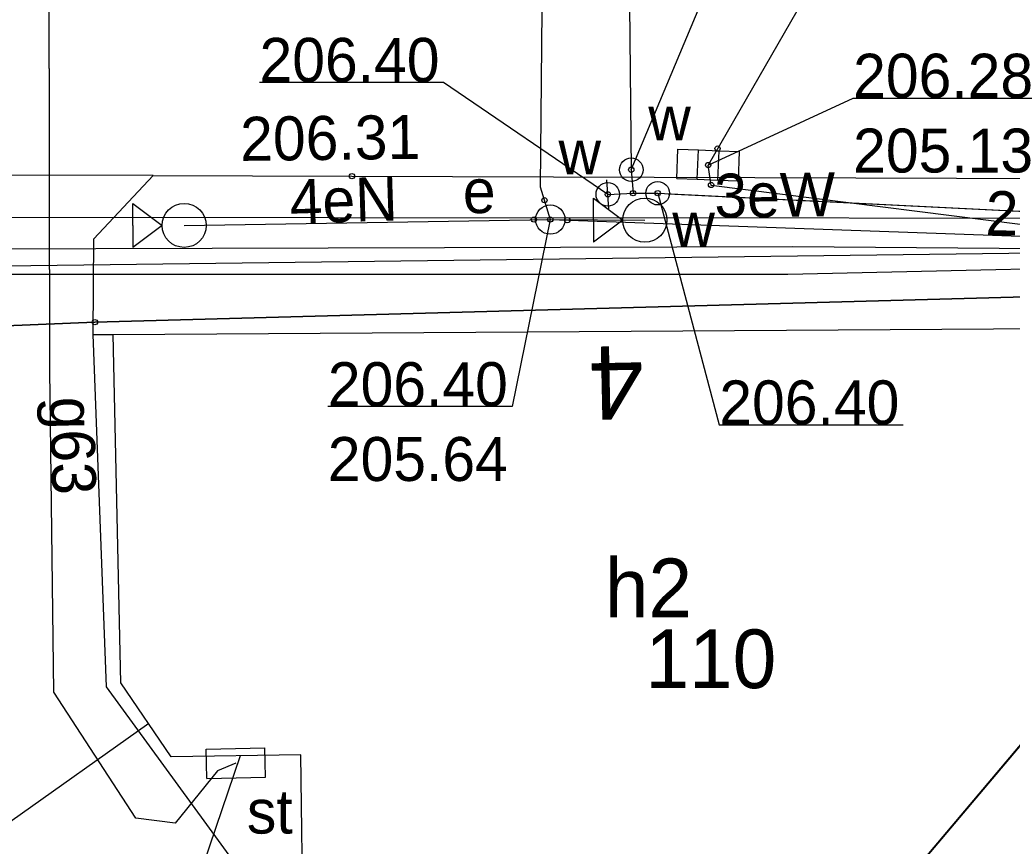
# Model space of a CAD drawing. Extents: x 6512606 to 6513347, y 6022524 to 6022728.
# Drawn here: x 6512766.96 to 6512783.87, y 6022665.33 to 6022679.43 of the extents above; entities that cross this region are included whole.
import ezdxf

# ---------------------------------------------------------------- set-up
doc = ezdxf.new("R2010")
doc.units = 0
for name, color, linetype in [('203-punkt graniczny', 7, 'Continuous'), ('216-obręb ewidencyjny', 7, 'Continuous'), ('217-kontur klasyfikacyjny', 7, 'Continuous'), ('218-kontur użytku gruntowego', 7, 'Continuous'), ('219-działka ewidencyjna', 7, 'Continuous'), ('238-Punkt adresowy budynku', 7, 'Continuous'), ('312-budynek ewidencyjny', 7, 'Continuous'), ('312-oznaczenie budynku ewidencyjnego', 7, 'Continuous'), ('312-oznaczenie budynku ewidencyjnego-Atr117', 7, 'Continuous'), ('4', 7, 'Continuous'), ('chodnik', 7, 'Continuous'), ('chodnik (powierzchnia)', 7, 'Continuous'), ('Default', 7, 'Continuous'), ('inna obudowa przewodu - sieć elektroenergetyczna (linia)', 7, 'Continuous'), ('inna obudowa przewodu - sieć gazowa (linia)', 7, 'Continuous'), ('inna obudowa przewodu - sieć wodociągowa (linia)', 7, 'Continuous'), ('kratka ściekowa (punkt)', 7, 'Continuous'), ('krawężnik (linia)', 7, 'Continuous'), ('przewód elektroenergetyczny (linia)', 7, 'Continuous'), ('przewód elektroenergetyczny (linia)-Atr1', 7, 'Continuous'), ('przewód gazowy (linia)', 7, 'Continuous'), ('przewód gazowy (linia)-Atr1', 7, 'Continuous'), ('przewód kanalizacyjny (linia)', 7, 'Continuous'), ('przewód wodociągowy (linia)', 7, 'Continuous'), ('punkt o określonej wysokości (sieć elektroenergetyczna)', 7, 'Continuous'), ('punkt o określonej wysokości (sieć elektroenergetyczna)-Atr2', 7, 'Continuous'), ('punkt o określonej wysokości (sieć elektroenergetyczna)-Atr3', 7, 'Continuous'), ('punkt o określonej wysokości (sieć kanalizacyjna)', 7, 'Continuous'), ('punkt o określonej wysokości (sieć kanalizacyjna)-Atr2', 7, 'Continuous'), ('punkt o określonej wysokości (sieć kanalizacyjna)-Atr3', 7, 'Continuous'), ('punkt o określonej wysokości (sieć wodociągowa)', 7, 'Continuous'), ('punkt o określonej wysokości (sieć wodociągowa)-Atr2', 7, 'Continuous'), ('punkt wysokościowy sztuczny', 7, 'Continuous'), ('punkt wysokościowy sztuczny-Atr2', 7, 'Continuous'), ('punkt zmiany cech lub źródła danych o położeniu przewodu (sieć wodociągowa)', 7, 'Continuous'), ('sygnalizator świetlny (punkt)', 7, 'Continuous'), ('szafa gazowa (punkt)', 7, 'Continuous'), ('szafa gazowa (punkt)-Atr17', 7, 'Continuous'), ('właz okrągły - siec elektroenergetyczna (punkt)', 7, 'Continuous'), ('właz okrągły - siec elektroenergetyczna (punkt)-Atr17', 7, 'Continuous'), ('zasuwa - siec wodociągowa (punkt)', 7, 'Continuous'), ('zasuwa - siec wodociągowa (punkt)-Atr17', 7, 'Continuous')]:
    doc.layers.add(name, color=color, linetype=linetype)

# ---------------------------------------------------------------- blocks, each defined once
blk = doc.blocks.new('203')
at = {"layer": 'Default'}
blk.add_circle((0, 0), 0.45, dxfattribs=at)
blk = doc.blocks.new('PW01')
at = {"layer": 'Default'}
blk.add_circle((0, 0), 0.45, dxfattribs=at)
blk = doc.blocks.new('US05')
at = {"layer": 'Default'}
for p, q in [((-5.25, -2.5), (-5.25, 2.5)), ((-5.25, 2.5), (-1.75, 2.5)), ((-1.75, -2.5), (-1.75, 2.5)), ((-1.75, 2.5), (1.75, 2.5)), ((1.75, -2.5), (1.75, 2.5)), ((1.75, 2.5), (5.25, 2.5)), ((5.25, -2.5), (5.25, 2.5)), ((-5.25, -2.5), (-1.75, -2.5)), ((-1.75, -2.5), (1.75, -2.5)), ((1.75, -2.5), (5.25, -2.5))]:
    blk.add_line(p, q, dxfattribs=at)
blk = doc.blocks.new('US16')
at = {"layer": 'Default'}
for p, q in [((-8.75, 0), (-8.75, 3.75)), ((-8.75, 3.75), (-3.75, 0)), ((-8.75, 0), (-8.75, -3.75)), ((-3.75, 0), (-8.75, -3.75))]:
    blk.add_line(p, q, dxfattribs=at)
blk.add_circle((0, 0), 3.75, dxfattribs=at)
blk = doc.blocks.new('XX_01')
at = {"layer": 'Default'}
blk.add_line((0, -2.5), (0, 2.5), dxfattribs=at)
blk = doc.blocks.new('US25')
at = {"layer": 'Default'}
blk.add_circle((0, 0), 2, dxfattribs=at)
blk = doc.blocks.new('US20')
at = {"layer": 'Default'}
for p, q in [((-5, -2.5), (-5, 2.5)), ((-5, 2.5), (5, 2.5)), ((5, -2.5), (5, 2.5)), ((-5, -2.5), (5, -2.5))]:
    blk.add_line(p, q, dxfattribs=at)
blk = doc.blocks.new('US22')
at = {"layer": 'Default'}
blk.add_circle((0, 0), 2.5, dxfattribs=at)
blk = doc.blocks.new('PW02')
at = {"layer": 'Default'}
blk.add_circle((0, 0), 0.45, dxfattribs=at)

msp = doc.modelspace()

# ---------------------------------------------------------------- linework, layer by layer
at = {"layer": '216-obręb ewidencyjny'}
for points in [[(6512688.62, 6022674.91), (6512702.58, 6022674.18), (6512725.78, 6022672.95), (6512730.35, 6022672.71), (6512735.76, 6022672.94), (6512745.51, 6022673.33), (6512754.87, 6022673.72), (6512768.24, 6022674.27), (6512785.56, 6022674.74), (6512790.49, 6022674.74), (6512796.96, 6022674.74), (6512801.96, 6022670.34), (6512828.67, 6022670.98), (6512833.61, 6022675.02), (6512836.69, 6022675.17), (6512851.94, 6022675.93)], [(6512852.25, 6022608.25), (6512838.47, 6022634.29), (6512825.37, 6022649.66), (6512810.18, 6022663.28), (6512801.96, 6022670.34), (6512796.96, 6022674.74), (6512790.49, 6022674.74), (6512785.56, 6022674.74), (6512768.24, 6022674.27), (6512754.87, 6022673.72), (6512745.51, 6022673.33), (6512735.76, 6022672.94), (6512730.35, 6022672.71), (6512725.78, 6022672.95), (6512702.575, 6022674.177)]]:
    msp.add_lwpolyline(points, dxfattribs=at)
at = {"layer": '217-kontur klasyfikacyjny'}
msp.add_lwpolyline([(6512786.09, 6022669.52), (6512777.42, 6022659.24)], dxfattribs=at)
at = {"layer": '218-kontur użytku gruntowego'}
for points in [[(6512785.56, 6022674.74), (6512768.24, 6022674.27)], [(6512768.24, 6022674.27), (6512785.56, 6022674.74)], [(6512768.24, 6022674.27), (6512754.87, 6022673.72)], [(6512754.87, 6022673.72), (6512768.24, 6022674.27)], [(6512786.09, 6022669.52), (6512777.42, 6022659.24)], [(6512777.42, 6022659.24), (6512786.09, 6022669.52)]]:
    msp.add_lwpolyline(points, dxfattribs=at)
at = {"layer": '219-działka ewidencyjna'}
for points in [[(6512785.56, 6022674.74), (6512768.24, 6022674.27)], [(6512777.42, 6022659.24), (6512790.49, 6022674.74)], [(6512768.24, 6022674.27), (6512754.87, 6022673.72)]]:
    msp.add_lwpolyline(points, dxfattribs=at)
at = {"layer": '312-budynek ewidencyjny'}
for points in [[(6512768.55, 6022674.06), (6512785.32, 6022674.17)], [(6512768.68, 6022668.12), (6512768.55, 6022674.06)], [(6512779.23, 6022661.39), (6512786.09, 6022669.52)], [(6512786.09, 6022669.52), (6512779.23, 6022661.39)], [(6512769.54, 6022666.86), (6512768.68, 6022668.12)], [(6512771.75, 6022666.89), (6512769.54, 6022666.86)], [(6512771.79, 6022663.89), (6512771.75, 6022666.89)]]:
    msp.add_lwpolyline(points, dxfattribs=at)
at = {"layer": '4'}
for points in [[(6512785.56, 6022674.74), (6512768.24, 6022674.27)], [(6512777.42, 6022659.24), (6512790.49, 6022674.74)], [(6512768.24, 6022674.27), (6512754.87, 6022673.72)]]:
    msp.add_lwpolyline(points, dxfattribs=at)
at = {"layer": 'chodnik'}
msp.add_lwpolyline([(6512771.61, 6022663.69), (6512768.44, 6022668.05), (6512768.21, 6022674.06), (6512768.22, 6022675.69), (6512769.23, 6022676.77), (6512761.81, 6022676.79)], dxfattribs=at)
at = {"layer": 'chodnik (powierzchnia)'}
msp.add_lwpolyline([(6512768.21, 6022674.06), (6512768.55, 6022674.06), (6512785.32, 6022674.17), (6512797.05, 6022674.74)], dxfattribs=at)
at = {"layer": 'inna obudowa przewodu - sieć elektroenergetyczna (linia)'}
msp.add_lwpolyline([(6512775.92, 6022686.23), (6512775.83, 6022676.58), (6512775.83, 6022676.57)], dxfattribs=at)
at = {"layer": 'inna obudowa przewodu - sieć gazowa (linia)'}
msp.add_lwpolyline([(6512767.47, 6022673.46), (6512767.45, 6022687.17), (6512767.45, 6022687.18)], dxfattribs=at)
at = {"layer": 'inna obudowa przewodu - sieć wodociągowa (linia)'}
msp.add_lwpolyline([(6512778.01, 6022676.46), (6512787.32, 6022676)], dxfattribs=at)
at = {"layer": 'krawężnik (linia)'}
msp.add_lwpolyline([(6512769.23, 6022676.77), (6512772.62, 6022676.76), (6512796.66, 6022676.68), (6512798.51, 6022676.57), (6512799.61, 6022676.46)], dxfattribs=at)
at = {"layer": 'przewód elektroenergetyczny (linia)'}
for points in [[(6512775.84, 6022688.03), (6512775.92, 6022686.23), (6512775.83, 6022676.58), (6512776, 6022676.02)], [(6512731.37, 6022676.71), (6512731.37, 6022675.58), (6512748.46, 6022675.47), (6512780.13, 6022675.56), (6512787.87, 6022675.5)], [(6512702.569, 6022673.878), (6512710.28, 6022673.25), (6512716.66, 6022675.97), (6512746.13, 6022674.3), (6512752.79, 6022674.32), (6512760.61, 6022675.35), (6512763.38, 6022676.06), (6512798.79, 6022676.04), (6512803.06, 6022673.02), (6512807.84, 6022668.96), (6512815.24, 6022662.53), (6512819.98, 6022657.77), (6512831.6, 6022645.79), (6512834.59, 6022642.25), (6512837.06, 6022638.75), (6512840.02, 6022634.13), (6512842.26, 6022630.04), (6512846.03, 6022621.35), (6512846.58, 6022618.9), (6512847.6, 6022616.23), (6512852.12, 6022605.09)], [(6512769.76, 6022675.92), (6512776, 6022676.02)], [(6512776, 6022676.02), (6512799.41, 6022675.19), (6512801.88, 6022673.76), (6512804.18, 6022672.41), (6512807.52, 6022669.86), (6512808.59, 6022669.6), (6512810.5, 6022669.85), (6512831.73, 6022668.71)], [(6512776, 6022676.02), (6512777.61, 6022676.01)], [(6512702.603, 6022675.567), (6512731.84, 6022674.22), (6512765.79, 6022675.22), (6512787.87, 6022675.5)]]:
    msp.add_lwpolyline(points, dxfattribs=at)
at = {"layer": 'przewód gazowy (linia)'}
for points in [[(6512770.64, 6022666.75), (6512770.33, 6022666.62), (6512769.61, 6022665.73), (6512768.94, 6022665.81), (6512767.54, 6022667.96), (6512767.47, 6022673.45), (6512767.45, 6022687.17), (6512767.44, 6022687.59)], [(6512759.32, 6022643.31), (6512762.68, 6022643.19), (6512770.72, 6022666.88)]]:
    msp.add_lwpolyline(points, dxfattribs=at)
at = {"layer": 'przewód kanalizacyjny (linia)'}
for points in [[(6512782.79, 6022684.08), (6512778.69, 6022676.95)], [(6512794.49, 6022674.61), (6512778.74, 6022676.6), (6512778.69, 6022676.95)]]:
    msp.add_lwpolyline(points, dxfattribs=at)
at = {"layer": 'przewód wodociągowy (linia)'}
for points in [[(6512777.27, 6022686.75), (6512777.28, 6022686.41), (6512777.38, 6022676.87), (6512777.41, 6022676.47)], [(6512776.98, 6022676.45), (6512777.41, 6022676.47), (6512777.83, 6022676.47), (6512787.32, 6022676), (6512787.61, 6022675.99), (6512796.6, 6022675.55), (6512799.85, 6022675.39), (6512814.29, 6022667.35), (6512815.22, 6022667.12), (6512815.2, 6022666.73), (6512814.74, 6022665.5)], [(6512702.579, 6022674.359), (6512731.63, 6022673.98), (6512765.81, 6022675.09), (6512780.05, 6022675.09), (6512787.64, 6022675.26)], [(6512766.83, 6022664.88), (6512766.79, 6022665.75), (6512769.16, 6022667.43)]]:
    msp.add_lwpolyline(points, dxfattribs=at)
at = {"layer": 'punkt o określonej wysokości (sieć elektroenergetyczna)-Atr2'}
msp.add_lwpolyline([(6512776, 6022676.02), (6512775.35, 6022672.83), (6512772.209, 6022672.83)], dxfattribs=at)
at = {"layer": 'punkt o określonej wysokości (sieć kanalizacyjna)-Atr2'}
msp.add_lwpolyline([(6512778.69, 6022676.95), (6512781.16, 6022678.09), (6512784.269, 6022678.09)], dxfattribs=at)
at = {"layer": 'punkt o określonej wysokości (sieć wodociągowa)-Atr2'}
for points in [[(6512777.38, 6022676.87), (6512778.89, 6022680.48), (6512781.999, 6022680.48)], [(6512776.98, 6022676.45), (6512774.18, 6022678.36), (6512771.045, 6022678.36)], [(6512777.83, 6022676.47), (6512778.88, 6022672.52), (6512782.015, 6022672.52)]]:
    msp.add_lwpolyline(points, dxfattribs=at)

# ---------------------------------------------------------------- block references
at = {"layer": '203-punkt graniczny', "xscale": 0.1, "yscale": 0.10000000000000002}
msp.add_blockref('203', (6512768.24, 6022674.27), dxfattribs=at)
at = {"layer": 'kratka ściekowa (punkt)', "xscale": 0.1, "yscale": 0.10000000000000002, "rotation": -2.246}
msp.add_blockref('US05', (6512778.69, 6022676.95), dxfattribs=at)
at = {"layer": 'punkt o określonej wysokości (sieć elektroenergetyczna)'}
for p, xscale, yscale, rotation in [((6512775.9, 6022676.35), 0.09999999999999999, 0.1, -71.878), ((6512775.72, 6022676.02), 0.10000000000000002, 0.1, 1.744), ((6512776, 6022676.02), 0.1, 0.10000000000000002, 0.356), ((6512776.29, 6022676.01), 0.1, 0.10000000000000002, -1.248)]:
    msp.add_blockref('PW01', p, dxfattribs=dict(at, xscale=xscale, yscale=yscale, rotation=rotation))
at = {"layer": 'punkt o określonej wysokości (sieć kanalizacyjna)'}
for p, xscale, yscale, rotation in [((6512778.85, 6022677.23), 0.10000000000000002, 0.09999999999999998, 60.912), ((6512778.69, 6022676.95), 0.1, 0.10000000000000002, -2.246), ((6512778.74, 6022676.61), 0.10000000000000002, 0.1, -79.992)]:
    msp.add_blockref('PW01', p, dxfattribs=dict(at, xscale=xscale, yscale=yscale, rotation=rotation))
at = {"layer": 'punkt o określonej wysokości (sieć wodociągowa)'}
for p, xscale, yscale, rotation in [((6512777.38, 6022676.87), 0.09999999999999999, 0.1, -88.618), ((6512776.98, 6022676.45), 0.1, 0.09999999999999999, 3.9910000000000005)]:
    msp.add_blockref('PW01', p, dxfattribs=dict(at, xscale=xscale, yscale=yscale, rotation=rotation))
at = {"layer": 'punkt o określonej wysokości (sieć wodociągowa)', "xscale": 0.1, "yscale": 0.10000000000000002}
for p in [(6512777.41, 6022676.47), (6512777.83, 6022676.47)]:
    msp.add_blockref('PW01', p, dxfattribs=at)
at = {"layer": 'punkt wysokościowy sztuczny', "xscale": 0.1, "yscale": 0.10000000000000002}
msp.add_blockref('PW02', (6512772.62, 6022676.76), dxfattribs=at)
at = {"layer": 'punkt zmiany cech lub źródła danych o położeniu przewodu (sieć wodociągowa)', "xscale": 0.1, "yscale": 0.09999999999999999, "rotation": 3.9910000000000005}
msp.add_blockref('XX_01', (6512776.98, 6022676.45), dxfattribs=at)
at = {"layer": 'sygnalizator świetlny (punkt)', "xscale": 0.1, "yscale": 0.10000000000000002}
for p in [(6512777.61, 6022676.01), (6512769.76, 6022675.92)]:
    msp.add_blockref('US16', p, dxfattribs=at)
at = {"layer": 'szafa gazowa (punkt)', "xscale": 0.09999999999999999, "yscale": 0.1, "rotation": 1.3020000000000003}
msp.add_blockref('US20', (6512770.64, 6022666.75), dxfattribs=at)
at = {"layer": 'właz okrągły - siec elektroenergetyczna (punkt)', "xscale": 0.1, "yscale": 0.10000000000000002, "rotation": 0.356}
msp.add_blockref('US22', (6512776, 6022676.02), dxfattribs=at)
at = {"layer": 'zasuwa - siec wodociągowa (punkt)'}
for p, xscale, yscale, rotation in [((6512777.38, 6022676.87), 0.09999999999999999, 0.1, -88.618), ((6512776.98, 6022676.45), 0.1, 0.09999999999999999, 3.9910000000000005)]:
    msp.add_blockref('US25', p, dxfattribs=dict(at, xscale=xscale, yscale=yscale, rotation=rotation))
at = {"layer": 'zasuwa - siec wodociągowa (punkt)', "xscale": 0.1, "yscale": 0.10000000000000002}
msp.add_blockref('US25', (6512777.83, 6022676.47), dxfattribs=at)

# ---------------------------------------------------------------- texts
at = {"layer": '238-Punkt adresowy budynku'}
msp.add_text('4', height=1.25, rotation=181.198, dxfattribs=at).set_placement((6512777.58, 6022673.87))
at = {"layer": '312-oznaczenie budynku ewidencyjnego'}
msp.add_text('110', height=1, dxfattribs=at).set_placement((6512777.62, 6022668.03))
at = {"layer": '312-oznaczenie budynku ewidencyjnego-Atr117'}
msp.add_text('h2', height=1, dxfattribs=at).set_placement((6512776.929, 6022669.24))
at = {"layer": 'przewód elektroenergetyczny (linia)-Atr1'}
for s, rotation, p in [('4eN', 1.744, (6512771.57, 6022675.95)), ('3eW', 0.777, (6512778.8, 6022676.05)), ('2eN', 358.752, (6512783.41, 6022675.76))]:
    msp.add_text(s, height=0.75, rotation=rotation, dxfattribs=at).set_placement(p)
at = {"layer": 'przewód gazowy (linia)-Atr1'}
msp.add_text('g63', height=0.75, rotation=271.565, dxfattribs=at).set_placement((6512767.47, 6022672.99))
at = {"layer": 'punkt o określonej wysokości (sieć elektroenergetyczna)-Atr2'}
msp.add_text('206.40', height=0.75, dxfattribs=at).set_placement((6512772.209, 6022672.838))
at = {"layer": 'punkt o określonej wysokości (sieć elektroenergetyczna)-Atr3'}
msp.add_text('205.64', height=0.75, dxfattribs=at).set_placement((6512772.209, 6022671.562))
at = {"layer": 'punkt o określonej wysokości (sieć kanalizacyjna)-Atr2'}
msp.add_text('206.28', height=0.75, dxfattribs=at).set_placement((6512781.16, 6022678.098))
at = {"layer": 'punkt o określonej wysokości (sieć kanalizacyjna)-Atr3'}
msp.add_text('205.13', height=0.75, dxfattribs=at).set_placement((6512781.16, 6022676.822))
at = {"layer": 'punkt o określonej wysokości (sieć wodociągowa)-Atr2'}
for p in [(6512771.045, 6022678.368), (6512778.88, 6022672.527)]:
    msp.add_text('206.40', height=0.75, dxfattribs=at).set_placement(p)
at = {"layer": 'punkt wysokościowy sztuczny-Atr2'}
msp.add_text('206.31', height=0.75, rotation=0.676, dxfattribs=at).set_placement((6512770.72, 6022677.02))
at = {"layer": 'szafa gazowa (punkt)-Atr17'}
msp.add_text('st', height=0.75, dxfattribs=at).set_placement((6512770.83, 6022665.55))
at = {"layer": 'właz okrągły - siec elektroenergetyczna (punkt)-Atr17'}
msp.add_text('e', height=0.75, dxfattribs=at).set_placement((6512774.51, 6022676.13))
at = {"layer": 'zasuwa - siec wodociągowa (punkt)-Atr17'}
for p in [(6512777.67, 6022677.37), (6512776.14, 6022676.79), (6512778.08, 6022675.56)]:
    msp.add_text('w', height=0.75, dxfattribs=at).set_placement(p)

doc.saveas('drawing.dxf')
